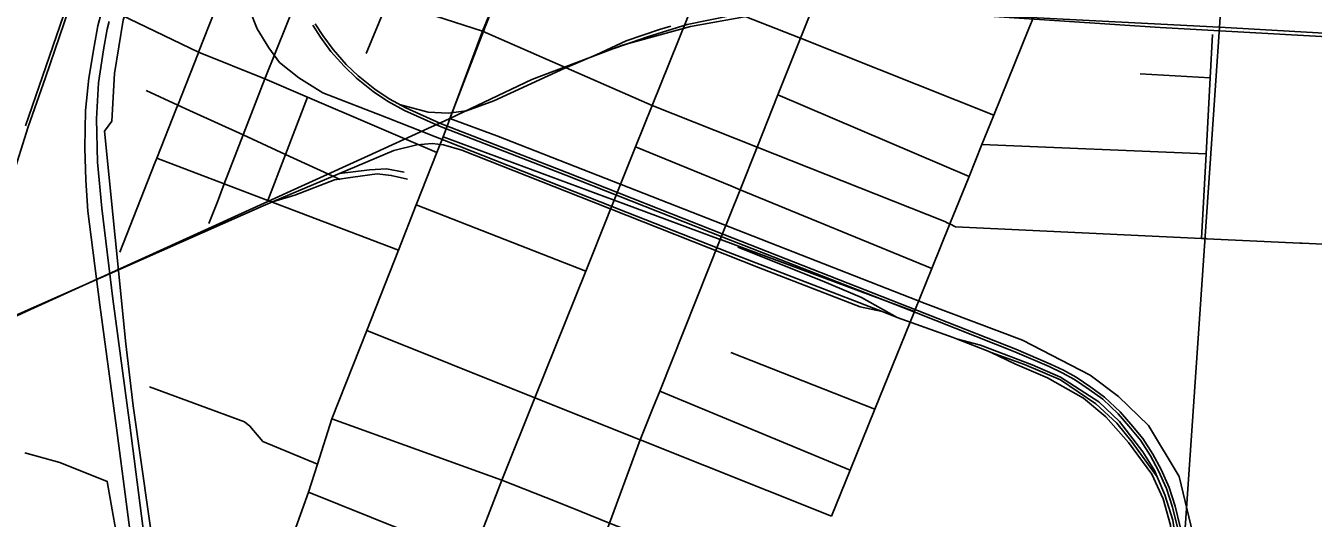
# Model space of a CAD drawing. Extents: x 0 to 42.5, y 0 to 22.
# Drawn here: x 2.441 to 2.982, y 19.808 to 20.015 of the extents above; entities that cross this region are included whole.
import ezdxf

# ---------------------------------------------------------------- set-up
doc = ezdxf.new("R2010")
doc.units = 0
for name, color, linetype in [('Default', 7, 'Continuous'), ('GM_X_City_Street', 7, 'Continuous'), ('GM_X_County_Road', 7, 'Continuous'), ('GM_X_Rail_Line', 7, 'Continuous'), ('GM_X_Section', 7, 'Continuous'), ('GM_X_Township_Road', 7, 'Continuous'), ('GM_X_US_Route', 7, 'Continuous')]:
    doc.layers.add(name, color=color, linetype=linetype)

msp = doc.modelspace()

# ---------------------------------------------------------------- linework, layer by layer
at = {"layer": 'Default'}
msp.add_lwpolyline([(2.62824, 20.5324), (2.61795, 20.38924), (2.61459, 20.35269), (2.59324, 20.29641), (2.58058, 20.29596), (2.5808, 20.29284), (2.55409, 20.28385), (2.49643, 20.06079), (2.48148, 20.01708), (2.4779, 19.99463), (2.47674, 19.97464), (2.47365, 19.97047), (2.48265, 19.88106), (2.48572, 19.85498), (2.4955, 19.78591), (2.48027, 19.78644), (2.48045, 19.79071), (2.47477, 19.82321), (2.45491, 19.83113), (2.4401, 19.83517)], dxfattribs=at)
at = {"layer": 'GM_X_City_Street'}
for p, q in [((2.58357, 20.00304), (2.59151, 20.02195)), ((2.76687, 20.00917), (2.84746, 19.97713)), ((2.90887, 19.99451), (2.93838, 19.99279)), ((2.75666, 19.98562), (2.83701, 19.95133)), ((2.84245, 19.96477), (2.93664, 19.96082)), ((2.48006, 19.9195), (2.49471, 19.95674)), ((2.60469, 19.93941), (2.67594, 19.91163)), ((2.73302, 19.92469), (2.81405, 19.89467)), ((2.73695, 19.87731), (2.79738, 19.85354)), ((2.70704, 19.86117), (2.78702, 19.82797))]:
    msp.add_line(p, q, dxfattribs=at)
for points in [[(2.66941, 19.71242), (2.67075, 19.73668), (2.67165, 19.7558), (2.6737, 19.77389), (2.68595, 19.80563), (2.69885, 19.84064), (2.70415, 19.85392), (2.70704, 19.86117), (2.73245, 19.9249), (2.74078, 19.94577), (2.74791, 19.96367), (2.75666, 19.98562), (2.76616, 20.00945), (2.77667, 20.03581), (2.78265, 20.05079), (2.78428, 20.05487), (2.7983, 20.08982), (2.81171, 20.12327), (2.82637, 20.15983), (2.84181, 20.19831)], [(2.82893, 19.93139), (2.83701, 19.95133), (2.84245, 19.96477), (2.84746, 19.97713), (2.86221, 20.01352), (2.86562, 20.02194), (2.88006, 20.05757), (2.89359, 20.09095)], [(2.51295, 20.0031), (2.51314, 20.00356), (2.53134, 20.04984)], [(2.72173, 20.02711), (2.72218, 20.02693), (2.76616, 20.00945), (2.76687, 20.00917)], [(2.93472, 19.92531), (2.93664, 19.96082), (2.93838, 19.99279), (2.93936, 20.01099)], [(2.50387, 19.98001), (2.50442, 19.9814), (2.51295, 20.0031)], [(2.51755, 19.93155), (2.52111, 19.94076), (2.52398, 19.9482), (2.53192, 19.9688), (2.54108, 19.99233)], [(2.54108, 19.99233), (2.55896, 19.98467), (2.61336, 19.96139)], [(2.4912, 19.98745), (2.50442, 19.9814), (2.50932, 19.97915)], [(2.54228, 19.94124), (2.54973, 19.96064), (2.55896, 19.98467)], [(2.49471, 19.95674), (2.4956, 19.959), (2.50387, 19.98001)], [(2.50932, 19.97915), (2.53192, 19.9688), (2.54973, 19.96064), (2.57273, 19.95011)], [(2.61599, 19.96805), (2.68788, 19.94141), (2.73245, 19.9249), (2.73302, 19.92469)], [(2.69687, 19.96382), (2.73688, 19.94737), (2.74078, 19.94577), (2.82134, 19.91266)], [(2.4956, 19.959), (2.52398, 19.9482), (2.54228, 19.94124), (2.59718, 19.92035)], [(2.77915, 19.80855), (2.78702, 19.82797), (2.79738, 19.85354), (2.81405, 19.89467), (2.81422, 19.8951), (2.82134, 19.91266), (2.82893, 19.93139)], [(2.58386, 19.88659), (2.65457, 19.85833), (2.69885, 19.84064), (2.77915, 19.80855)], [(2.49255, 19.86295), (2.53249, 19.84818), (2.53475, 19.84646), (2.54021, 19.83995), (2.56315, 19.83049)], [(2.56924, 19.84953), (2.64068, 19.82367), (2.66382, 19.81457), (2.6738, 19.81054)], [(2.55935, 19.81862), (2.59876, 19.80289), (2.62815, 19.79147), (2.65086, 19.78211), (2.65133, 19.78194)], [(2.6738, 19.81054), (2.68595, 19.80563), (2.76474, 19.77412)]]:
    msp.add_lwpolyline(points, dxfattribs=at)
at = {"layer": 'GM_X_County_Road'}
for p, q in [((2.54108, 19.99233), (2.55583, 20.02917)), ((2.63252, 20.01248), (2.70382, 19.98115))]:
    msp.add_line(p, q, dxfattribs=at)
for points in [[(2.54485, 19.77772), (2.54527, 19.77918), (2.55935, 19.81862), (2.56315, 19.83049), (2.56924, 19.84953), (2.58386, 19.88659), (2.59718, 19.92035), (2.60469, 19.93941), (2.61336, 19.96139), (2.61599, 19.96805), (2.63252, 20.01248), (2.65111, 20.05768), (2.66875, 20.10184), (2.68209, 20.13566), (2.69704, 20.17433), (2.71053, 20.20823), (2.72563, 20.24413)], [(2.55952, 20.03838), (2.59286, 20.02516), (2.63252, 20.01248)], [(2.47291, 20.02256), (2.47678, 20.02115), (2.51314, 20.00356), (2.54108, 19.99233)], [(2.70382, 19.98115), (2.74791, 19.96367), (2.8268, 19.93238), (2.82816, 19.93175)], [(2.82816, 19.93175), (2.82893, 19.93139), (2.83134, 19.93026), (2.93472, 19.92531), (2.93651, 19.92523), (2.93701, 19.9252)], [(2.93701, 19.9252), (2.97601, 19.92333), (2.977, 19.92329)], [(2.977, 19.92329), (3.03526, 19.92049), (3.03625, 19.92045)]]:
    msp.add_lwpolyline(points, dxfattribs=at)
at = {"layer": 'GM_X_Rail_Line'}
for p, q in [((2.61481, 19.97387), (2.61877, 19.97568)), ((2.59531, 19.96222), (2.57245, 19.95261)), ((2.57245, 19.95261), (2.54421, 19.94073)), ((2.80681, 19.89212), (2.80043, 19.89458))]:
    msp.add_line(p, q, dxfattribs=at)
for points in [[(2.61877, 19.97568), (2.63365, 20.01431), (2.73943, 20.28157), (2.77508, 20.37465), (2.82907, 20.5454), (2.87376, 20.74288), (2.88102, 20.77215), (2.88062, 20.78804), (2.87833, 20.80114), (2.86963, 20.83794), (2.85559, 20.89316), (2.85359, 20.9)], [(2.43474, 19.95037), (2.44159, 19.97222), (2.44877, 19.99295), (2.46637, 20.04439), (2.48291, 20.0898), (2.49039, 20.1144), (2.49827, 20.14405), (2.50204, 20.16147), (2.5053, 20.17914), (2.50805, 20.19656), (2.50967, 20.21576), (2.51143, 20.2376), (2.51185, 20.27032), (2.51225, 20.32565), (2.51186, 20.37315), (2.50974, 20.4295)], [(2.44046, 19.97259), (2.44764, 19.99334), (2.46524, 20.04478), (2.48177, 20.09018), (2.48924, 20.11473), (2.49711, 20.14433), (2.50087, 20.1617), (2.50412, 20.17934), (2.50686, 20.1967), (2.50848, 20.21585), (2.51023, 20.23766), (2.51065, 20.27033), (2.51105, 20.32565), (2.51066, 20.37313), (2.50973, 20.43078)], [(2.80043, 19.89458), (2.73575, 19.91948), (2.69333, 19.93619), (2.63794, 19.95803), (2.59221, 19.9761), (2.56538, 19.9865), (2.55534, 19.99279), (2.54721, 19.99923), (2.54272, 20.00549), (2.53777, 20.01341), (2.53463, 20.02148), (2.53324, 20.02757), (2.53147, 20.03792), (2.53199, 20.04684), (2.53297, 20.05125)], [(2.61877, 19.97568), (2.65326, 19.99211), (2.69136, 20.00655), (2.71989, 20.01446), (2.74816, 20.0195), (2.77247, 20.02118), (2.80231, 20.02106), (2.83481, 20.01941), (2.91733, 20.01403), (3.26401, 19.99461), (3.61724, 19.97619), (3.94708, 19.95463), (4.29937, 19.93411), (4.5956, 19.91226), (5.05555, 19.8842), (5.17532, 19.87894), (5.25442, 19.87492), (5.30129, 19.87455), (5.33367, 19.88019), (5.36925, 19.89196), (5.40278, 19.90809), (5.43829, 19.93181), (5.47396, 19.96523), (5.54064, 20.03224)], [(2.68025, 20.00247), (2.68131, 20.00293), (2.7018, 20.01012), (2.71848, 20.01525), (2.73724, 20.01895), (2.7617, 20.02139), (2.77702, 20.02159), (2.78369, 20.02143)], [(2.92459, 19.80386), (2.92252, 19.81242), (2.91994, 19.82016), (2.91664, 19.82769), (2.91324, 19.83398), (2.90902, 19.84047), (2.90415, 19.84647), (2.89971, 19.85163), (2.89323, 19.8577), (2.88756, 19.86182), (2.88136, 19.86596), (2.8761, 19.86885), (2.87072, 19.87143), (2.85623, 19.87769), (2.81487, 19.89398), (2.73356, 19.92586), (2.66753, 19.95187), (2.61446, 19.9725), (2.59972, 19.97909), (2.59263, 19.983), (2.58658, 19.98703), (2.5795, 19.99274), (2.57431, 19.99766), (2.56875, 20.00391), (2.56436, 20.00989), (2.56118, 20.01498)], [(2.92577, 19.80407), (2.92368, 19.81275), (2.92106, 19.82058), (2.91772, 19.82821), (2.91427, 19.83459), (2.90999, 19.84117), (2.90508, 19.84723), (2.90058, 19.85246), (2.894, 19.85862), (2.88825, 19.8628), (2.88198, 19.86698), (2.87665, 19.86991), (2.87122, 19.87252), (2.85669, 19.87879), (2.81531, 19.89509), (2.734, 19.92697), (2.66797, 19.95298), (2.61492, 19.97361), (2.60025, 19.98015), (2.59325, 19.98402), (2.5873, 19.98799), (2.58029, 19.99363), (2.57517, 19.99849), (2.56969, 20.00466), (2.56535, 20.01056), (2.56222, 20.01558)], [(2.68025, 20.00247), (2.69295, 20.00836), (2.70695, 20.01313), (2.71172, 20.01453)], [(2.59757, 19.98164), (2.60964, 19.97845), (2.61802, 19.97803), (2.62573, 19.97894), (2.63726, 19.98315), (2.66711, 19.99684), (2.68025, 20.00247)], [(2.41935, 19.88483), (2.44256, 19.89543), (2.58445, 19.96001), (2.60953, 19.97146), (2.61481, 19.97387)], [(2.91051, 19.45619), (2.91557, 19.518), (2.92872, 19.70266), (2.93296, 19.7571), (2.93276, 19.79431), (2.92531, 19.82522), (2.9125, 19.84667), (2.89985, 19.85889), (2.88798, 19.86782), (2.85942, 19.88253), (2.81857, 19.89802), (2.6386, 19.9684), (2.61877, 19.97568)], [(2.59531, 19.96222), (2.60496, 19.96464), (2.61131, 19.96517), (2.61612, 19.96464), (2.62385, 19.96239), (2.67911, 19.94051), (2.74856, 19.91313), (2.79129, 19.89662), (2.80043, 19.89458)], [(2.54421, 19.94073), (2.55363, 19.94351), (2.57031, 19.9499), (2.57801, 19.95113), (2.58824, 19.95242), (2.59419, 19.95184), (2.60092, 19.95023)], [(2.57245, 19.95261), (2.58508, 19.95417), (2.59214, 19.95453), (2.59958, 19.95323)], [(2.54421, 19.94073), (2.54029, 19.93908), (2.40345, 19.87849), (2.31921, 19.83896), (2.11053, 19.74873)], [(2.80681, 19.89212), (2.79182, 19.90047), (2.77524, 19.9075), (2.73985, 19.92164)], [(2.83173, 19.88313), (2.8304, 19.88364), (2.80681, 19.89212)], [(2.91604, 19.82513), (2.9149, 19.82773), (2.90999, 19.83565), (2.90028, 19.84833), (2.89151, 19.85671), (2.87551, 19.86702), (2.86361, 19.87226), (2.84189, 19.88039), (2.83173, 19.88313)], [(2.8463, 19.87737), (2.8444, 19.87828), (2.83173, 19.88313)], [(2.91422, 19.62492), (2.91425, 19.63225), (2.91434, 19.64962), (2.91643, 19.67315), (2.91942, 19.71641), (2.92284, 19.76742), (2.92369, 19.78005), (2.92342, 19.79047), (2.92167, 19.80478), (2.91855, 19.81585), (2.91377, 19.82622), (2.90408, 19.83953), (2.89446, 19.85032), (2.88506, 19.85818), (2.87004, 19.8667), (2.85627, 19.87261), (2.8463, 19.87737)], [(2.8463, 19.87737), (2.86031, 19.87228), (2.87544, 19.86589), (2.89036, 19.85583), (2.89907, 19.8477), (2.90563, 19.83971), (2.91604, 19.82513)], [(2.91422, 19.62492), (2.91721, 19.6637), (2.92067, 19.70962), (2.92376, 19.75806), (2.92487, 19.77713), (2.92467, 19.78996), (2.92383, 19.79932), (2.92273, 19.80684), (2.91935, 19.8176), (2.91604, 19.82513)]]:
    msp.add_lwpolyline(points, dxfattribs=at)
at = {"layer": 'GM_X_Section'}
msp.add_lwpolyline([(2.97397, 20.51334), (2.94222, 20.01405), (2.42774, 20.04057)], dxfattribs=at)
for points in [[(2.97397, 20.51334), (3.48334, 20.48855), (3.4546, 19.98469), (2.94222, 20.01405)], [(2.94222, 20.01405), (2.90759, 19.50738), (2.39595, 19.53408), (2.42774, 20.04057)], [(3.4546, 19.98469), (3.42438, 19.48993), (2.90759, 19.50738), (2.94222, 20.01405)]]:
    msp.add_lwpolyline(points, close=True, dxfattribs=at)
at = {"layer": 'GM_X_Township_Road'}
for points in [[(2.68554, 19.93558), (2.68788, 19.94141), (2.69687, 19.96382), (2.70382, 19.98115), (2.72218, 20.02693), (2.73277, 20.05335), (2.74036, 20.07227)], [(2.62307, 19.77589), (2.62372, 19.7814), (2.62815, 19.79147), (2.64068, 19.82367), (2.65457, 19.85833), (2.67594, 19.91163), (2.68536, 19.93513), (2.68554, 19.93558)]]:
    msp.add_lwpolyline(points, dxfattribs=at)
at = {"layer": 'GM_X_US_Route'}
for points in [[(2.48683, 19.78349), (2.47872, 19.84567), (2.4717, 19.89743), (2.46666, 19.9368), (2.46578, 19.94985), (2.46534, 19.96334), (2.46567, 19.97913), (2.46709, 19.99262), (2.46936, 20.00598), (2.4709, 20.01464), (2.47291, 20.02256), (2.47883, 20.04383), (2.48673, 20.07075), (2.5241, 20.20088), (2.54599, 20.27918), (2.54732, 20.28393), (2.55652, 20.3145), (2.5675, 20.35448), (2.60208, 20.47298)], [(2.49321, 19.77755), (2.49308, 19.77852), (2.49221, 19.7848), (2.48431, 19.84687), (2.47707, 19.89995), (2.47247, 19.93811), (2.47071, 19.95742), (2.47027, 19.97562), (2.47115, 19.99075), (2.47324, 20.00457), (2.47477, 20.01323), (2.4756, 20.01649)]]:
    msp.add_lwpolyline(points, dxfattribs=at)

doc.saveas('drawing.dxf')
